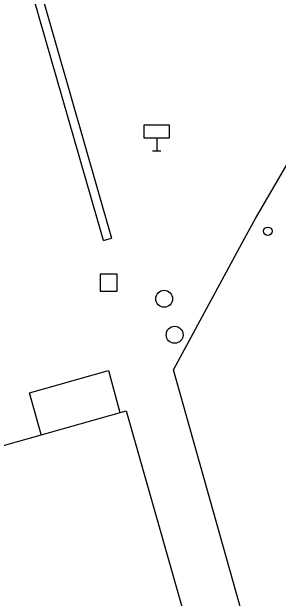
# Model space of a CAD drawing. Extents: x -599098 to -598820, y -1159597 to -1158744.
# Drawn here: x -599036.07 to -599020.35, y -1158971.75 to -1158937.17 of the extents above; entities that cross this region are included whole.
import ezdxf

# ---------------------------------------------------------------- set-up
doc = ezdxf.new("R2010")
doc.units = 0
for name, color, linetype in [('budovy', 7, 'Continuous'), ('dopravní značky semafory', 7, 'Continuous'), ('kresba', 7, 'Continuous'), ('značky IS', 7, 'Continuous')]:
    doc.layers.add(name, color=color, linetype=linetype)

msp = doc.modelspace()

# ---------------------------------------------------------------- linework, layer by layer
at = {"layer": 'budovy'}
for points in [[(-599044.099, -1158964.859), (-599029.33, -1158960.69)], [(-599029.33, -1158960.69), (-599017.12, -1159003.55), (-599015.29, -1159010.06), (-599011.12, -1159024.69)]]:
    msp.add_lwpolyline(points, dxfattribs=at)
at = {"layer": 'dopravní značky semafory'}
for p, q in [((-599027.52, -1158944.61), (-599027.52, -1158945.36)), ((-599027.77, -1158945.36), (-599027.27, -1158945.36))]:
    msp.add_line(p, q, dxfattribs=at)
msp.add_lwpolyline([(-599028.27, -1158944.61), (-599026.77, -1158944.61), (-599026.77, -1158943.86), (-599028.27, -1158943.86)], close=True, dxfattribs=at)
at = {"layer": 'kresba'}
for p, q in [((-599030.662, -1158950.66), (-599039.11, -1158921.26)), ((-599038.63, -1158921.13), (-599030.181, -1158950.522)), ((-599021.691, -1158949.361), (-599018.213, -1158943.368)), ((-599030.662, -1158950.66), (-599030.181, -1158950.522))]:
    msp.add_line(p, q, dxfattribs=at)
for points in [[(-599026.53, -1158958.29), (-599022.23, -1158950.32), (-599021.691, -1158949.361)], [(-599003.23, -1159028.72), (-599006.28, -1159030.53), (-599008.35, -1159023.24), (-599022.81, -1158971.47), (-599026.53, -1158958.29)], [(-599034.33, -1158962.1), (-599035.03, -1158959.63), (-599030.36, -1158958.32), (-599029.69, -1158960.79)]]:
    msp.add_lwpolyline(points, dxfattribs=at)
at = {"layer": 'značky IS'}
msp.add_lwpolyline([(-599030.85, -1158953.64), (-599029.85, -1158953.64), (-599029.85, -1158952.64), (-599030.85, -1158952.64)], close=True, dxfattribs=at)
for centre, radius in [((-599020.96, -1158950.11), 0.25), ((-599027.08, -1158954.09), 0.5), ((-599026.46, -1158956.21), 0.5)]:
    msp.add_circle(centre, radius, dxfattribs=at)

doc.saveas('drawing.dxf')
